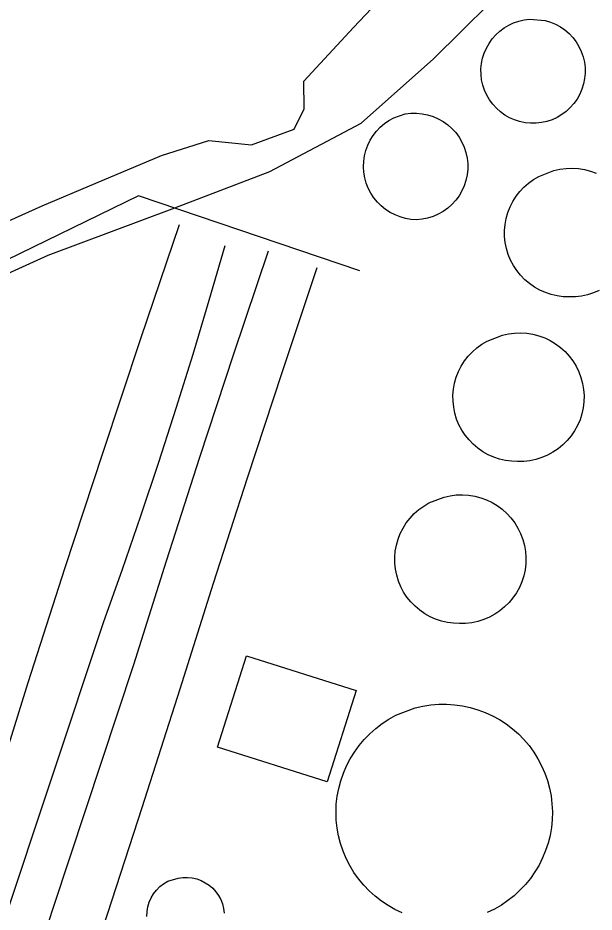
# Model space of a CAD drawing. Extents: x 3625074 to 3663148, y 511451 to 537151.
# Drawn here: x 3641714.3 to 3641920, y 518313.3 to 518632.7 of the extents above; entities that cross this region are included whole.
import ezdxf

# ---------------------------------------------------------------- set-up
doc = ezdxf.new("R2010")
doc.units = 0
for name, color, linetype in [('V-BLDG-OTLN', 7, 'Continuous'), ('V-DOMW-TANK', 7, 'Continuous'), ('V-LEVE-TOET', 7, 'Continuous'), ('V-RAIL-TRAK', 7, 'Continuous'), ('V-SITE-OTLN', 7, 'Continuous'), ('V-UTIL-LINE', 7, 'Continuous')]:
    doc.layers.add(name, color=color, linetype=linetype)

msp = doc.modelspace()

# ---------------------------------------------------------------- linework, layer by layer
at = {"layer": 'V-BLDG-OTLN'}
msp.add_lwpolyline([(3641795.88, 518404.84), (3641835.03, 518392.45), (3641824.69, 518359.78), (3641785.54, 518372.18)], close=True, dxfattribs=at)
at = {"layer": 'V-DOMW-TANK'}
for points in [[(3641902.55, 518631.81), (3641904.43, 518631.25), (3641906.24, 518630.49), (3641907.96, 518629.54), (3641909.57, 518628.42), (3641911.05, 518627.13), (3641912.39, 518625.7), (3641913.57, 518624.14), (3641914.58, 518622.46), (3641915.41, 518620.68), (3641916.05, 518618.82), (3641916.49, 518616.91), (3641916.73, 518614.96), (3641916.75, 518613), (3641916.58, 518611.05), (3641916.2, 518609.12), (3641915.62, 518607.25), (3641914.84, 518605.45), (3641913.88, 518603.73), (3641912.75, 518602.13), (3641911.45, 518600.66), (3641910.01, 518599.33), (3641908.43, 518598.16), (3641906.75, 518597.16), (3641904.96, 518596.35), (3641903.1, 518595.73), (3641901.18, 518595.3), (3641899.24, 518595.08), (3641897.27, 518595.07), (3641895.32, 518595.26), (3641893.4, 518595.66), (3641891.53, 518596.25), (3641889.76, 518597.04), (3641888.08, 518598.01), (3641886.52, 518599.15), (3641885.08, 518600.44), (3641883.78, 518601.88), (3641882.63, 518603.44), (3641881.66, 518605.12), (3641880.86, 518606.88), (3641880.25, 518608.72), (3641879.84, 518610.61), (3641879.62, 518612.54), (3641879.6, 518614.48), (3641879.79, 518616.41), (3641880.18, 518618.3), (3641880.76, 518620.15), (3641881.52, 518621.93), (3641882.47, 518623.62), (3641883.59, 518625.2), (3641884.86, 518626.66), (3641886.28, 518627.98), (3641887.83, 518629.14), (3641889.49, 518630.14), (3641891.25, 518630.96), (3641893.08, 518631.59), (3641894.96, 518632.03), (3641896.89, 518632.27)], [(3641852.58, 518598.4), (3641854.58, 518598.64), (3641856.58, 518598.67), (3641858.59, 518598.49), (3641860.56, 518598.09), (3641862.48, 518597.49), (3641864.33, 518596.7), (3641866.08, 518595.71), (3641867.72, 518594.54), (3641869.22, 518593.21), (3641870.58, 518591.72), (3641871.77, 518590.1), (3641872.78, 518588.36), (3641873.61, 518586.53), (3641874.23, 518584.62), (3641874.66, 518582.65), (3641874.87, 518580.65), (3641874.87, 518578.64), (3641874.66, 518576.64), (3641874.24, 518574.67), (3641873.61, 518572.76), (3641872.79, 518570.93), (3641871.77, 518569.19), (3641870.58, 518567.57), (3641869.22, 518566.09), (3641867.72, 518564.75), (3641866.08, 518563.58), (3641864.33, 518562.59), (3641862.48, 518561.79), (3641860.57, 518561.2), (3641858.59, 518560.8), (3641856.59, 518560.62), (3641854.62, 518560.74), (3641852.68, 518561.07), (3641850.78, 518561.6), (3641848.94, 518562.32), (3641847.19, 518563.23), (3641845.54, 518564.31), (3641844.01, 518565.55), (3641842.61, 518566.95), (3641841.37, 518568.48), (3641840.29, 518570.13), (3641839.39, 518571.88), (3641838.67, 518573.72), (3641838.14, 518575.62), (3641837.81, 518577.57), (3641837.69, 518579.53), (3641837.76, 518581.5), (3641838.04, 518583.46), (3641838.52, 518585.37), (3641839.19, 518587.22), (3641840.05, 518589), (3641841.09, 518590.68), (3641842.29, 518592.24), (3641843.65, 518593.67), (3641845.15, 518594.95), (3641846.77, 518596.07), (3641848.5, 518597.02)], [(3641887.24, 518519.38), (3641889.39, 518519.87), (3641891.57, 518520.15), (3641893.77, 518520.21), (3641895.96, 518520.08), (3641898.13, 518519.73), (3641900.26, 518519.17), (3641902.33, 518518.42), (3641904.31, 518517.47), (3641906.19, 518516.33), (3641907.96, 518515.02), (3641909.59, 518513.55), (3641911.08, 518511.93), (3641912.4, 518510.17), (3641913.55, 518508.3), (3641914.52, 518506.33), (3641915.29, 518504.27), (3641915.87, 518502.14), (3641916.23, 518499.97), (3641916.39, 518497.78), (3641916.34, 518495.58), (3641916.08, 518493.4), (3641915.61, 518491.25), (3641914.94, 518489.16), (3641914.07, 518487.14), (3641913.01, 518485.21), (3641911.78, 518483.39), (3641910.37, 518481.7), (3641908.81, 518480.15), (3641907.11, 518478.76), (3641905.29, 518477.53), (3641903.35, 518476.49), (3641901.33, 518475.63), (3641899.23, 518474.97), (3641897.08, 518474.51), (3641894.89, 518474.27), (3641892.69, 518474.23), (3641890.52, 518474.31), (3641888.36, 518474.6), (3641886.24, 518475.09), (3641884.18, 518475.78), (3641882.19, 518476.66), (3641880.29, 518477.73), (3641878.5, 518478.97), (3641876.84, 518480.38), (3641875.33, 518481.94), (3641873.96, 518483.63), (3641872.77, 518485.45), (3641871.75, 518487.38), (3641870.92, 518489.39), (3641870.29, 518491.47), (3641869.86, 518493.61), (3641869.63, 518495.77), (3641869.61, 518497.95), (3641869.8, 518500.11), (3641870.19, 518502.26), (3641870.78, 518504.35), (3641871.57, 518506.38), (3641872.55, 518508.32), (3641873.71, 518510.16), (3641875.05, 518511.88), (3641876.53, 518513.47), (3641878.17, 518514.91), (3641879.93, 518516.19), (3641881.8, 518517.29)], [(3641866.47, 518461.52), (3641868.62, 518462.01), (3641870.8, 518462.29), (3641873, 518462.36), (3641875.19, 518462.22), (3641877.36, 518461.87), (3641879.49, 518461.31), (3641881.55, 518460.56), (3641883.54, 518459.61), (3641885.42, 518458.47), (3641887.19, 518457.17), (3641888.82, 518455.69), (3641890.31, 518454.07), (3641891.63, 518452.32), (3641892.78, 518450.44), (3641893.75, 518448.47), (3641894.52, 518446.41), (3641895.1, 518444.29), (3641895.46, 518442.12), (3641895.62, 518439.92), (3641895.57, 518437.73), (3641895.31, 518435.54), (3641894.84, 518433.39), (3641894.17, 518431.3), (3641893.3, 518429.28), (3641892.24, 518427.35), (3641891.01, 518425.53), (3641889.6, 518423.84), (3641888.04, 518422.29), (3641886.34, 518420.9), (3641884.52, 518419.67), (3641882.58, 518418.63), (3641880.56, 518417.77), (3641878.46, 518417.11), (3641876.31, 518416.66), (3641874.12, 518416.41), (3641871.92, 518416.37), (3641869.75, 518416.45), (3641867.59, 518416.74), (3641865.47, 518417.23), (3641863.41, 518417.92), (3641861.41, 518418.8), (3641859.52, 518419.87), (3641857.73, 518421.11), (3641856.07, 518422.52), (3641854.56, 518424.08), (3641853.19, 518425.78), (3641852, 518427.6), (3641850.98, 518429.52), (3641850.15, 518431.53), (3641849.52, 518433.61), (3641849.08, 518435.75), (3641848.86, 518437.91), (3641848.84, 518440.09), (3641849.03, 518442.26), (3641849.42, 518444.4), (3641850.01, 518446.49), (3641850.8, 518448.52), (3641851.78, 518450.46), (3641852.94, 518452.3), (3641854.27, 518454.03), (3641855.76, 518455.61), (3641857.39, 518457.05), (3641859.16, 518458.33), (3641861.03, 518459.43)]]:
    msp.add_lwpolyline(points, close=True, dxfattribs=at)
for points in [[(3641921.76, 518535.31), (3641919.73, 518534.45), (3641917.64, 518533.79), (3641915.48, 518533.34), (3641913.3, 518533.09), (3641911.1, 518533.05), (3641908.93, 518533.13), (3641906.77, 518533.42), (3641904.65, 518533.91), (3641902.58, 518534.6), (3641900.6, 518535.48), (3641898.7, 518536.55), (3641896.91, 518537.79), (3641895.25, 518539.2), (3641893.73, 518540.76), (3641892.37, 518542.46), (3641891.18, 518544.27), (3641890.16, 518546.2), (3641889.33, 518548.21), (3641888.7, 518550.29), (3641888.27, 518552.43), (3641888.04, 518554.59), (3641888.02, 518556.77), (3641888.2, 518558.94), (3641888.6, 518561.08), (3641889.19, 518563.17), (3641889.98, 518565.2), (3641890.96, 518567.14), (3641892.12, 518568.98), (3641893.45, 518570.71), (3641894.94, 518572.29), (3641896.57, 518573.73), (3641898.34, 518575.01), (3641900.21, 518576.11), (3641905.65, 518578.2), (3641907.8, 518578.69), (3641909.98, 518578.97), (3641912.18, 518579.04), (3641914.37, 518578.9), (3641916.54, 518578.55), (3641918.67, 518577.99), (3641920.73, 518577.24)], [(3641851.49, 518312.99), (3641848.91, 518314.2), (3641846.43, 518315.61), (3641844.06, 518317.19), (3641841.81, 518318.93), (3641839.7, 518320.84), (3641837.73, 518322.9), (3641835.91, 518325.1), (3641834.26, 518327.42), (3641832.78, 518329.86), (3641831.49, 518332.39), (3641830.38, 518335.02), (3641829.47, 518337.72), (3641828.76, 518340.48), (3641828.25, 518343.28), (3641827.95, 518346.11), (3641827.86, 518348.96), (3641827.97, 518351.81), (3641828.29, 518354.64), (3641828.82, 518357.44), (3641829.55, 518360.19), (3641830.48, 518362.89), (3641831.61, 518365.51), (3641832.92, 518368.04), (3641834.41, 518370.46), (3641836.08, 518372.77), (3641837.91, 518374.96), (3641839.9, 518377), (3641842.03, 518378.89), (3641844.29, 518380.62), (3641846.67, 518382.18), (3641849.16, 518383.57), (3641856.11, 518386.21), (3641858.88, 518386.85), (3641861.67, 518387.29), (3641864.5, 518387.51), (3641867.33, 518387.54), (3641870.16, 518387.36), (3641872.96, 518386.97), (3641875.74, 518386.37), (3641878.46, 518385.58), (3641881.11, 518384.59), (3641883.69, 518383.41), (3641886.17, 518382.04), (3641888.55, 518380.5), (3641890.81, 518378.79), (3641892.93, 518376.92), (3641894.92, 518374.9), (3641896.75, 518372.74), (3641898.42, 518370.45), (3641899.92, 518368.05), (3641901.24, 518365.54), (3641902.37, 518362.94), (3641903.32, 518360.27), (3641904.06, 518357.54), (3641904.6, 518354.76), (3641904.94, 518351.94), (3641905.08, 518349.11), (3641905, 518346.28), (3641904.72, 518343.46), (3641904.24, 518340.67), (3641903.55, 518337.92), (3641902.67, 518335.23), (3641901.59, 518332.61), (3641900.32, 518330.07), (3641898.87, 518327.64), (3641897.25, 518325.32), (3641895.46, 518323.11), (3641893.52, 518321.06), (3641891.43, 518319.14), (3641889.21, 518317.38), (3641886.87, 518315.79), (3641884.41, 518314.37), (3641881.86, 518313.14)], [(3641760.35, 518311.74), (3641760.41, 518313.45), (3641760.68, 518315.14), (3641761.17, 518316.78), (3641761.85, 518318.34), (3641762.73, 518319.82), (3641763.78, 518321.16), (3641764.99, 518322.37), (3641766.34, 518323.42), (3641767.81, 518324.29), (3641771.58, 518325.38), (3641773.23, 518325.61), (3641774.89, 518325.64), (3641776.54, 518325.47), (3641778.16, 518325.1), (3641779.72, 518324.53), (3641781.2, 518323.78), (3641782.58, 518322.86), (3641783.84, 518321.77), (3641784.95, 518320.54), (3641785.92, 518319.18), (3641786.7, 518317.72), (3641787.3, 518316.17), (3641787.71, 518314.56), (3641787.92, 518312.91)]]:
    msp.add_lwpolyline(points, dxfattribs=at)
at = {"layer": 'V-LEVE-TOET'}
msp.add_lwpolyline([(3641693.28, 518552.27), (3641723.03, 518565.55), (3641742.09, 518573.67), (3641765.54, 518583.55), (3641782.45, 518588.91), (3641797.66, 518587.35), (3641812.89, 518592.95), (3641816.48, 518600.19), (3641816.39, 518610.17), (3641834.06, 518629.26), (3641853.28, 518649.62)], dxfattribs=at)
at = {"layer": 'V-RAIL-TRAK'}
for points in [[(3641516.2, 517788.66), (3641540.38, 517860.6), (3641564.31, 517932.63), (3641588, 518004.73), (3641614.62, 518080), (3641641.16, 518155.29), (3641667.6, 518230.62), (3641679.88, 518271.9), (3641692.38, 518313.12), (3641705.11, 518354.26), (3641718.05, 518395.34), (3641731.22, 518436.35), (3641744.62, 518477.28), (3641758.23, 518518.15), (3641772.06, 518558.93)], [(3641526.6, 517779.67), (3641531.55, 517790.98), (3641536.31, 517802.38), (3641540.86, 517813.86), (3641545.2, 517825.43), (3641549.33, 517837.07), (3641553.25, 517848.78), (3641573.99, 517909.22), (3641594.95, 517969.58), (3641616.14, 518029.87), (3641637.55, 518090.07), (3641673, 518199.05), (3641708.76, 518307.93), (3641744.82, 518416.71), (3641751.62, 518435.75), (3641758.21, 518454.86), (3641764.62, 518474.03), (3641770.82, 518493.27), (3641776.83, 518512.57), (3641782.64, 518531.93), (3641788.25, 518551.36)], [(3641548.26, 517785.13), (3641554.25, 517800.57), (3641560.06, 517816.09), (3641565.67, 517831.67), (3641571.08, 517847.33), (3641576.3, 517863.06), (3641588.74, 517897.78), (3641600.99, 517932.57), (3641613.05, 517967.42), (3641624.92, 518002.35), (3641636.6, 518037.34), (3641648.07, 518072.39), (3641659.36, 518107.5), (3641670.45, 518142.68), (3641698.78, 518229.07), (3641727.21, 518315.42), (3641755.76, 518401.74), (3641767.42, 518438.81), (3641779.31, 518475.8), (3641791.45, 518512.71), (3641803.81, 518549.55)], [(3641744.85, 518308.17), (3641758.64, 518350.58), (3641772.22, 518393.05), (3641784.15, 518430.78), (3641796.27, 518468.45), (3641808.59, 518506.05), (3641821.11, 518543.59)]]:
    msp.add_lwpolyline(points, dxfattribs=at)
at = {"layer": 'V-SITE-OTLN'}
msp.add_lwpolyline([(3641661.42, 518519.04), (3641725.11, 518547.97), (3641770.29, 518564.85), (3641804.19, 518577.86), (3641836.81, 518595.1), (3641862.61, 518618.12), (3641892.79, 518648), (3641935.82, 518687.3), (3641968.59, 518710.12), (3642003.97, 518725.88), (3642043.69, 518747.11), (3642080.53, 518765.63), (3642103.07, 518771.97), (3642115.55, 518768.83), (3642125.12, 518761.57), (3642131.79, 518750.21), (3642132.71, 518733.41), (3641979.85, 518219.43)], dxfattribs=at)
at = {"layer": 'V-UTIL-LINE'}
msp.add_lwpolyline([(3641836.35, 518542.39), (3641757.36, 518569.11), (3641587.85, 518486.47), (3641580.93, 518501.36)], dxfattribs=at)

doc.saveas('drawing.dxf')
